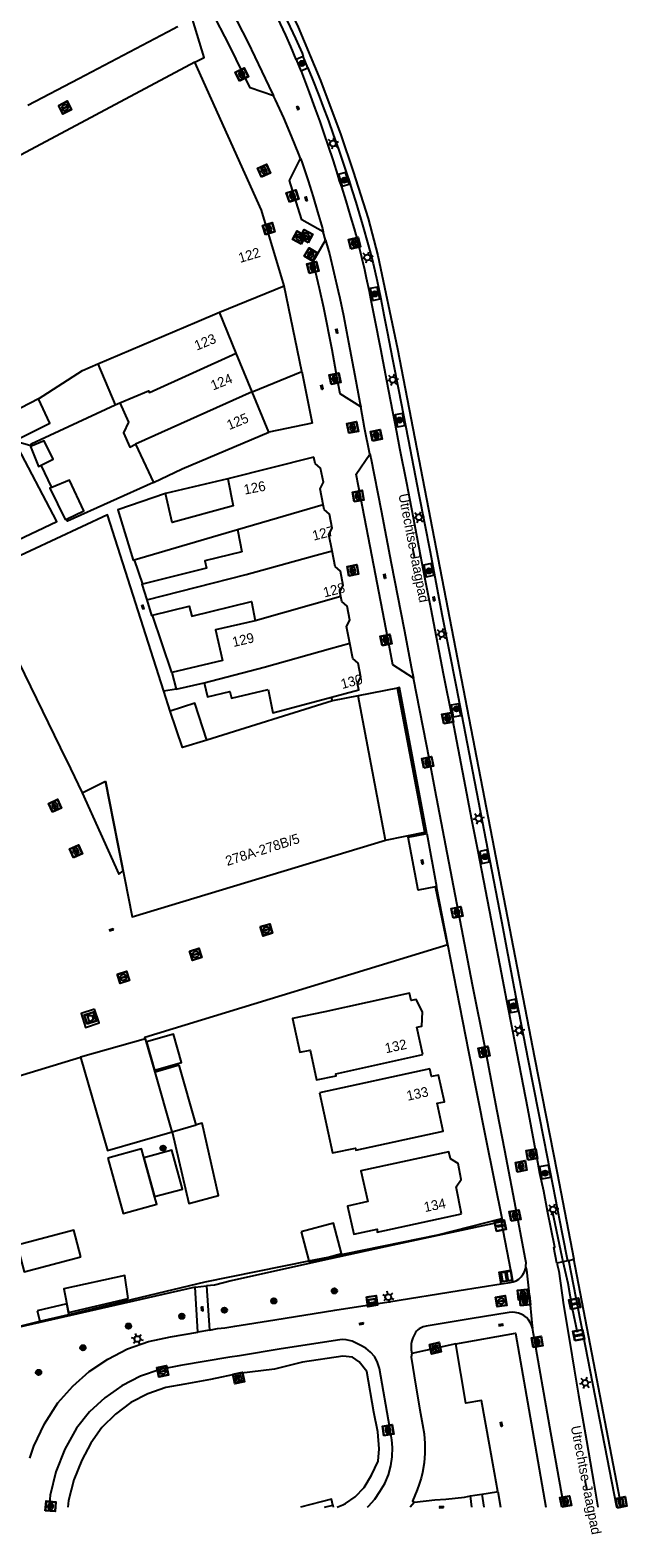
# Model space of a CAD drawing. Header units: metres. Extents: x 93870 to 95789, y 463036 to 464040.
# Tile 304 of 344: x 95728 to 95789, y 463036 to 463189. Entities that reach past the tile are written whole.
import ezdxf
from ezdxf.enums import TextEntityAlignment as Align

# ---------------------------------------------------------------- set-up
doc = ezdxf.new("R2010")
doc.units = ezdxf.units.M
doc.header["$LTSCALE"] = 25.4
for name, color, linetype in [('B_BEBOUWINGSGRENS_0', 1, 'Continuous'), ('B_LUIFEL_1', 200, 'Continuous'), ('B_TUSSENMUUR_0', 7, 'Continuous'), ('G_GRENS_ALGEMEEN_0', 7, 'Continuous'), ('Q_AFVAL_APART_PLAATS_0', 7, 'Continuous'), ('Q_BOOM_0', 3, 'Continuous'), ('Q_BRANDKRAAN_0', 5, 'Continuous'), ('Q_ELEKTRAKAST_0', 7, 'Continuous'), ('Q_GASPUT_0', 7, 'Continuous'), ('Q_INSPECTIE_OF_RIOOLPUT_0', 253, 'Continuous'), ('Q_KOLK_0', 254, 'Continuous'), ('Q_LICHTMAST_0', 2, 'Continuous'), ('Q_VERKEERSBORDPAAL_0', 40, 'Continuous'), ('Q_VERKLIKKER_TRANSPORTLEIDING_', 10, 'Continuous'), ('Q_WATERLEIDINGPUT_0', 5, 'Continuous'), ('Q_WEGWIJZER_0', 7, 'Continuous'), ('S_GBKN_SYMBOOL_GV_GROOT_0', 7, 'Continuous'), ('S_GBKN_SYMBOOL_OV_GROOT_0', 7, 'Continuous'), ('T_HEK_0', 57, 'Continuous'), ('T_HEK_LIJN_0', 6, 'Continuous'), ('V_WEGGRENS_0', 7, 'Continuous'), ('W_WALBESCHERMING_LIJN_0', 45, 'Continuous'), ('W_WATERGRENS_0', 5, 'Continuous'), ('Z_GBKN_HUISNUMMER_0', 252, 'Continuous'), ('Z_STRAATNAAM_0', 252, 'Continuous')]:
    doc.layers.add(name, color=color, linetype=linetype)

# ---------------------------------------------------------------- blocks, each defined once
blk = doc.blocks.new('Q_AFVAL_APART_PLAATS')
for points in [[(-0.5, 0.5), (0.5, 0.5), (0.5, -0.5), (-0.5, -0.5)], [(-0.34, 0.2), (0.33, 0.2), (0.19, -0.25), (-0.2, -0.25)]]:
    blk.add_lwpolyline(points, close=True)
blk.add_lwpolyline([(-0.44, 0.46), (0.44, 0.46, -0.414214), (0.46, 0.44), (0.46, -0.44, -0.414214), (0.44, -0.46), (-0.44, -0.46, -0.414214), (-0.46, -0.44), (-0.46, 0.44, -0.414214), (-0.44, 0.46)], format="xyb")
blk = doc.blocks.new('Q_WEGWIJZER')
for points in [[(-0.5, 0.5), (0.5, 0.5), (0.5, -0.5), (-0.5, -0.5)], [(-0.37, 0.22), (0.36, 0.22), (0.36, -0.21), (-0.37, -0.21)]]:
    blk.add_lwpolyline(points, close=True)
for points in [[(-0.44, 0.46), (0.44, 0.46, -0.414214), (0.46, 0.44), (0.46, -0.44, -0.414214), (0.44, -0.46), (-0.44, -0.46, -0.414214), (-0.46, -0.44), (-0.46, 0.44), (-0.46, 0.44), (-0.46, 0.45), (-0.46, 0.45), (-0.46, 0.45), (-0.46, 0.45), (-0.46, 0.45), (-0.46, 0.45), (-0.46, 0.46), (-0.46, 0.46), (-0.46, 0.46), (-0.45, 0.46), (-0.45, 0.46), (-0.45, 0.46), (-0.45, 0.46), (-0.45, 0.46), (-0.45, 0.46), (-0.44, 0.46), (-0.44, 0.46)], [(-0.29, 0.16), (0.28, 0.16, -0.414214), (0.3, 0.14), (0.3, -0.13, -0.414214), (0.28, -0.16), (-0.29, -0.16, -0.414214), (-0.31, -0.13), (-0.31, 0.14), (-0.31, 0.14), (-0.31, 0.14), (-0.31, 0.14), (-0.31, 0.15), (-0.31, 0.15), (-0.31, 0.15), (-0.3, 0.15), (-0.3, 0.15), (-0.3, 0.15), (-0.3, 0.16), (-0.3, 0.16), (-0.3, 0.16), (-0.3, 0.16), (-0.29, 0.16), (-0.29, 0.16), (-0.29, 0.16), (-0.29, 0.16), (-0.29, 0.16)]]:
    blk.add_lwpolyline(points, format="xyb")
blk = doc.blocks.new('Q_VERKLIKKER_TRANSPORTLEIDING')
for points in [[(-0.5, 0.5), (0.5, 0.5), (0.5, -0.5), (-0.5, -0.5)], [(-0.37, 0.22), (0.36, 0.22), (0.36, -0.21), (-0.37, -0.21)]]:
    blk.add_lwpolyline(points, close=True)
for points in [[(-0.44, 0.46), (0.44, 0.46, -0.414214), (0.46, 0.44), (0.46, -0.44, -0.414214), (0.44, -0.46), (-0.44, -0.46, -0.414214), (-0.46, -0.44), (-0.46, 0.44), (-0.46, 0.44), (-0.46, 0.45), (-0.46, 0.45), (-0.46, 0.45), (-0.46, 0.45), (-0.46, 0.45), (-0.46, 0.45), (-0.46, 0.46), (-0.46, 0.46), (-0.46, 0.46), (-0.45, 0.46), (-0.45, 0.46), (-0.45, 0.46), (-0.45, 0.46), (-0.45, 0.46), (-0.45, 0.46), (-0.44, 0.46), (-0.44, 0.46)], [(-0.29, 0.16), (0.28, 0.16, -0.414214), (0.3, 0.14), (0.3, -0.13, -0.414214), (0.28, -0.16), (-0.29, -0.16, -0.414214), (-0.31, -0.13), (-0.31, 0.14), (-0.31, 0.14), (-0.31, 0.14), (-0.31, 0.14), (-0.31, 0.15), (-0.31, 0.15), (-0.31, 0.15), (-0.3, 0.15), (-0.3, 0.15), (-0.3, 0.15), (-0.3, 0.16), (-0.3, 0.16), (-0.3, 0.16), (-0.3, 0.16), (-0.29, 0.16), (-0.29, 0.16), (-0.29, 0.16), (-0.29, 0.16), (-0.29, 0.16)]]:
    blk.add_lwpolyline(points, format="xyb")
blk = doc.blocks.new('Q_ELEKTRAKAST')
for points in [[(-0.5, 0.5), (0.5, 0.5), (0.5, -0.5), (-0.5, -0.5)], [(-0.26, 0.26), (0.25, 0.26), (0.25, 0.19), (-0.26, 0.19)], [(-0.26, 0.11), (0.25, 0.11), (0.25, -0.33), (-0.26, -0.33)]]:
    blk.add_lwpolyline(points, close=True)
blk.add_lwpolyline([(-0.44, 0.46), (0.44, 0.46, -0.414214), (0.46, 0.44), (0.46, -0.44, -0.414214), (0.44, -0.46), (-0.44, -0.46, -0.414214), (-0.46, -0.44), (-0.46, 0.44), (-0.46, 0.44), (-0.46, 0.45), (-0.46, 0.45), (-0.46, 0.45), (-0.46, 0.45), (-0.46, 0.45), (-0.46, 0.45), (-0.46, 0.46), (-0.46, 0.46), (-0.46, 0.46), (-0.45, 0.46), (-0.45, 0.46), (-0.45, 0.46), (-0.45, 0.46), (-0.45, 0.46), (-0.45, 0.46), (-0.44, 0.46), (-0.44, 0.46)], format="xyb")
blk.add_lwpolyline([(-0.18, 0, -1), (-0.18, -0.07, -1)], format="xyb", close=True)
blk.add_lwpolyline([(0.04, 0.09), (-0.06, -0.11), (0.04, -0.11), (-0.06, -0.31)])
blk = doc.blocks.new('Q_LICHTMAST')
for points in [[(-0.26, 0.15), (-0.52, 0.3)], [(0, 0.3), (0, 0.6)], [(0.26, 0.15), (0.52, 0.3)], [(-0.26, -0.15), (-0.52, -0.3)], [(0, -0.3), (0, -0.6)], [(0.26, -0.15), (0.52, -0.3)]]:
    blk.add_lwpolyline(points)
blk.add_circle((0, 0), 0.3)
blk = doc.blocks.new('Q_VERKEERSBORDPAAL')
for points in [[(-0.5, 0.5), (0.5, 0.5), (0.5, -0.5), (-0.5, -0.5)], [(-0.08, 0.33), (0.07, 0.33), (0.07, -0.33), (-0.08, -0.33)]]:
    blk.add_lwpolyline(points, close=True)
blk.add_lwpolyline([(-0.44, 0.46), (0.44, 0.46, -0.414214), (0.46, 0.44), (0.46, -0.44, -0.414214), (0.44, -0.46), (-0.44, -0.46, -0.414214), (-0.46, -0.44), (-0.46, 0.44), (-0.46, 0.44), (-0.46, 0.45), (-0.46, 0.45), (-0.46, 0.45), (-0.46, 0.45), (-0.46, 0.45), (-0.46, 0.45), (-0.46, 0.46), (-0.46, 0.46), (-0.46, 0.46), (-0.45, 0.46), (-0.45, 0.46), (-0.45, 0.46), (-0.45, 0.46), (-0.45, 0.46), (-0.45, 0.46), (-0.44, 0.46), (-0.44, 0.46)], format="xyb")
blk = doc.blocks.new('Q_GASPUT')
blk.add_lwpolyline([(-0.5, 0.5), (0.5, 0.5), (0.5, -0.5), (-0.5, -0.5)], close=True)
for points in [[(-0.44, 0.46), (0.44, 0.46, -0.414214), (0.46, 0.44), (0.46, -0.44, -0.414214), (0.44, -0.46), (-0.44, -0.46, -0.414214), (-0.46, -0.44), (-0.46, 0.44), (-0.46, 0.44), (-0.46, 0.45), (-0.46, 0.45), (-0.46, 0.45), (-0.46, 0.45), (-0.46, 0.45), (-0.46, 0.45), (-0.46, 0.46), (-0.46, 0.46), (-0.46, 0.46), (-0.45, 0.46), (-0.45, 0.46), (-0.45, 0.46), (-0.45, 0.46), (-0.45, 0.46), (-0.45, 0.46), (-0.44, 0.46), (-0.44, 0.46)], [(-0.34, 0.1, 0.380426), (-0.28, -0.18)], [(-0.01, 0.27, 0.240218), (-0.34, 0.1)], [(-0.19, 0.04, 0.853344), (-0.19, -0.03)], [(0.33, 0.11, 0.240191), (-0.01, 0.27)], [(0.18, -0.03, 0.849746), (0.18, 0.04)], [(0.27, -0.18, 0.380426), (0.33, 0.11)], [(-0.28, -0.18, 0.148452), (0.01, -0.26)], [(0.01, -0.26, 0.131742), (0.27, -0.18)]]:
    blk.add_lwpolyline(points, format="xyb")
for points in [[(-0.19, 0.04), (0.18, 0.04)], [(0.18, -0.03), (-0.19, -0.03)]]:
    blk.add_lwpolyline(points)
blk = doc.blocks.new('Q_INSPECTIE_OF_RIOOLPUT')
blk.add_lwpolyline([(-0.5, 0.5), (0.5, 0.5), (0.5, -0.5), (-0.5, -0.5)], close=True)
for points in [[(-0.44, 0.46), (0.44, 0.46, -0.414214), (0.46, 0.44), (0.46, -0.44, -0.414214), (0.44, -0.46), (-0.44, -0.46, -0.414214), (-0.46, -0.44), (-0.46, 0.44), (-0.46, 0.44), (-0.46, 0.45), (-0.46, 0.45), (-0.46, 0.45), (-0.46, 0.45), (-0.46, 0.45), (-0.46, 0.45), (-0.46, 0.46), (-0.46, 0.46), (-0.46, 0.46), (-0.45, 0.46), (-0.45, 0.46), (-0.45, 0.46), (-0.45, 0.46), (-0.45, 0.46), (-0.45, 0.46), (-0.44, 0.46), (-0.44, 0.46)], [(-0.34, 0.1, 0.380426), (-0.28, -0.18)], [(-0.01, 0.27, 0.240218), (-0.34, 0.1)], [(-0.19, 0.04, 0.853344), (-0.19, -0.03)], [(0.33, 0.11, 0.240191), (-0.01, 0.27)], [(0.18, -0.03, 0.849746), (0.18, 0.04)], [(0.27, -0.18, 0.380426), (0.33, 0.11)], [(-0.28, -0.18, 0.148452), (0.01, -0.26)], [(0.01, -0.26, 0.131742), (0.27, -0.18)]]:
    blk.add_lwpolyline(points, format="xyb")
for points in [[(-0.19, 0.04), (0.18, 0.04)], [(0.18, -0.03), (-0.19, -0.03)]]:
    blk.add_lwpolyline(points)
blk = doc.blocks.new('Q_WATERLEIDINGPUT')
blk.add_lwpolyline([(-0.5, 0.5), (0.5, 0.5), (0.5, -0.5), (-0.5, -0.5)], close=True)
for points in [[(-0.44, 0.46), (0.44, 0.46, -0.414214), (0.46, 0.44), (0.46, -0.44, -0.414214), (0.44, -0.46), (-0.44, -0.46, -0.414214), (-0.46, -0.44), (-0.46, 0.44), (-0.46, 0.44), (-0.46, 0.45), (-0.46, 0.45), (-0.46, 0.45), (-0.46, 0.45), (-0.46, 0.45), (-0.46, 0.45), (-0.46, 0.46), (-0.46, 0.46), (-0.46, 0.46), (-0.45, 0.46), (-0.45, 0.46), (-0.45, 0.46), (-0.45, 0.46), (-0.45, 0.46), (-0.45, 0.46), (-0.44, 0.46), (-0.44, 0.46)], [(-0.34, 0.1, 0.380426), (-0.28, -0.18)], [(-0.01, 0.27, 0.240218), (-0.34, 0.1)], [(-0.19, 0.04, 0.853344), (-0.19, -0.03)], [(0.33, 0.11, 0.240191), (-0.01, 0.27)], [(0.18, -0.03, 0.849746), (0.18, 0.04)], [(0.27, -0.18, 0.380426), (0.33, 0.11)], [(-0.28, -0.18, 0.148452), (0.01, -0.26)], [(0.01, -0.26, 0.131742), (0.27, -0.18)]]:
    blk.add_lwpolyline(points, format="xyb")
for points in [[(-0.19, 0.04), (0.18, 0.04)], [(0.18, -0.03), (-0.19, -0.03)]]:
    blk.add_lwpolyline(points)
blk = doc.blocks.new('Q_KOLK')
blk.add_lwpolyline([(-0.5, 0.5), (0.5, 0.5), (0.5, -0.5), (-0.5, -0.5)], close=True)
for points in [[(-0.44, 0.46), (0.44, 0.46, -0.414214), (0.46, 0.44), (0.46, -0.44, -0.414214), (0.44, -0.46), (-0.44, -0.46, -0.414214), (-0.46, -0.44), (-0.46, 0.44, -0.414214), (-0.44, 0.46)], [(-0.34, 0.1, 0.380426), (-0.28, -0.18)], [(-0.01, 0.27, 0.240218), (-0.34, 0.1)], [(-0.19, 0.04, 0.853344), (-0.19, -0.03)], [(0.33, 0.11, 0.240191), (-0.01, 0.27)], [(0.18, -0.03, 0.849746), (0.18, 0.04)], [(0.27, -0.18, 0.380426), (0.33, 0.11)], [(-0.28, -0.18, 0.148452), (0.01, -0.26)], [(0.01, -0.26, 0.131742), (0.27, -0.18)]]:
    blk.add_lwpolyline(points, format="xyb")
for points in [[(-0.19, 0.04), (0.18, 0.04)], [(0.18, -0.03), (-0.19, -0.03)]]:
    blk.add_lwpolyline(points)
blk = doc.blocks.new('Q_BRANDKRAAN')
blk.add_lwpolyline([(-0.5, 0.5), (0.5, 0.5), (0.5, -0.5), (-0.5, -0.5)], close=True)
for points in [[(-0.44, 0.46), (0.44, 0.46, -0.414214), (0.46, 0.44), (0.46, -0.44, -0.414214), (0.44, -0.46), (-0.44, -0.46, -0.414214), (-0.46, -0.44), (-0.46, 0.44), (-0.46, 0.44), (-0.46, 0.45), (-0.46, 0.45), (-0.46, 0.45), (-0.46, 0.45), (-0.46, 0.45), (-0.46, 0.45), (-0.46, 0.46), (-0.46, 0.46), (-0.46, 0.46), (-0.45, 0.46), (-0.45, 0.46), (-0.45, 0.46), (-0.45, 0.46), (-0.45, 0.46), (-0.45, 0.46), (-0.44, 0.46), (-0.44, 0.46)], [(-0.34, 0.1, 0.380426), (-0.28, -0.18)], [(-0.01, 0.27, 0.240218), (-0.34, 0.1)], [(-0.19, 0.04, 0.853344), (-0.19, -0.03)], [(0.33, 0.11, 0.240191), (-0.01, 0.27)], [(0.18, -0.03, 0.849746), (0.18, 0.04)], [(0.27, -0.18, 0.380426), (0.33, 0.11)], [(-0.28, -0.18, 0.148452), (0.01, -0.26)], [(0.01, -0.26, 0.131742), (0.27, -0.18)]]:
    blk.add_lwpolyline(points, format="xyb")
for points in [[(-0.19, 0.04), (0.18, 0.04)], [(0.18, -0.03), (-0.19, -0.03)]]:
    blk.add_lwpolyline(points)
blk = doc.blocks.new('Q_BOOM')
for radius in [0.27, 0.18, 0.09]:
    blk.add_circle((0, 0), radius)
blk = doc.blocks.new('S_GBKN_SYMBOOL_OV_GROOT')
for points in [[(-0.21875, 0.0625), (0.21875, 0.0625)], [(-0.21875, 0), (0.21875, 0)], [(-0.1875, 0.0625), (-0.1875, 0)], [(-0.125, 0.09375), (-0.125, 0.0625)], [(-0.125, 0), (-0.125, -0.0625)], [(-0.0625, 0.0625), (-0.0625, 0)], [(0, 0.09375), (0, 0.0625)], [(0, 0), (0, -0.0625)], [(0.0625, 0.0625), (0.0625, 0)], [(0.125, 0.09375), (0.125, 0.0625)], [(0.125, 0), (0.125, -0.0625)], [(0.1875, 0.0625), (0.1875, 0)], [(-0.21875, -0.0625), (0.21875, -0.0625)], [(-0.1875, -0.0625), (-0.1875, -0.09375)], [(-0.0625, -0.0625), (-0.0625, -0.09375)], [(0.0625, -0.0625), (0.0625, -0.09375)], [(0.1875, -0.0625), (0.1875, -0.09375)]]:
    blk.add_lwpolyline(points)
blk = doc.blocks.new('S_GBKN_SYMBOOL_GV_GROOT')
for points in [[(-0.1875, 0.03125), (-0.09375, 0.09375)], [(-0.1875, -0.0625), (0.0625, 0.09375)], [(-0.1875, 0.09375), (0.125, -0.09375)], [(-0.1875, 0), (-0.03125, -0.09375)], [(-0.125, -0.09375), (0.1875, 0.09375)], [(-0.0625, 0.09375), (0.1875, -0.0625)], [(0.03125, -0.09375), (0.1875, 0)], [(0.09375, 0.09375), (0.1875, 0.03125)]]:
    blk.add_lwpolyline(points)

msp = doc.modelspace()

# ---------------------------------------------------------------- linework, layer by layer
at = {"layer": 'B_BEBOUWINGSGRENS_0'}
for p, q in [((95744.99, 463186.17), (95712.56, 463168.9)), ((95747.5, 463160.78), (95754.06, 463163.45)), ((95749.19, 463156.65), (95747.5, 463160.78)), ((95750.81, 463152.71), (95749.19, 463156.65)), ((95735.16, 463155.56), (95736.91, 463151.39)), ((95736.91, 463151.39), (95737.39, 463151.6)), ((95752.49, 463148.6), (95750.81, 463152.71)), ((95738.98, 463147.39), (95740.79, 463143.52)), ((95757.09, 463146.09), (95748.34, 463143.88)), ((95738.83, 463135.65), (95749.33, 463138.73)), ((95759.82, 463131.93), (95759.72, 463132.42)), ((95742.65, 463124.23), (95743.11, 463122.53)), ((95742.48, 463120.32), (95741.84, 463122.34)), ((95743.11, 463122.53), (95745.95, 463123.19)), ((95758.96, 463121.35), (95746.2, 463117.35)), ((95761.59, 463121.85), (95758.96, 463121.35)), ((95764.35, 463107.22), (95761.59, 463121.85)), ((95733.56, 463112.01), (95735.92, 463113.21)), ((95739.98, 463087.07), (95733.39, 463085.21)), ((95740.95, 463083.67), (95739.98, 463087.07)), ((95768.13, 463085.45), (95767.53, 463088.23)), ((95743.4, 463084.37), (95740.95, 463083.67)), ((95745.13, 463078.32), (95743.4, 463084.37)), ((95768.84, 463084.02), (95757.65, 463081.58)), ((95739.83, 463074.97), (95740.77, 463071.56)), ((95772.08, 463069.3), (95771.52, 463072.05)), ((95740.77, 463071.56), (95740.91, 463071.04)), ((95740.91, 463071.04), (95740.91, 463071.04)), ((95755.78, 463067.48), (95756.56, 463064.51)), ((95756.56, 463064.51), (95756.59, 463064.4)), ((95756.59, 463064.4), (95758.53, 463064.91)), ((95732.16, 463059.27), (95738.24, 463060.7))]:
    msp.add_line(p, q, dxfattribs=at)
for points in [[(95728.04, 463181.79), (95733.23, 463184.51), (95742.87, 463189.58), (95743.17, 463189.74), (95743.27, 463189.77)], [(95754.06, 463163.45), (95751.75, 463171.16), (95744.99, 463186.17)], [(95729.12, 463151.99), (95733.58, 463154.89), (95735.16, 463155.56)], [(95726.7, 463147.74), (95730.26, 463149.54), (95729.12, 463151.99)], [(95737.39, 463151.6), (95738.27, 463149.64), (95737.75, 463148.56), (95738.39, 463147.09), (95738.98, 463147.39)], [(95740.79, 463143.52), (95743.71, 463144.88), (95752.49, 463148.6)], [(95722.37, 463135.5), (95730.99, 463139.56), (95726.7, 463147.74)], [(95728.48, 463147.24), (95728.31, 463147.16), (95729.11, 463145.14), (95729.4, 463145.28)], [(95729.4, 463145.28), (95730.6, 463145.88), (95729.71, 463147.75), (95728.48, 463147.24)], [(95758.01, 463141.28), (95757.7, 463142.88), (95758.04, 463143.53), (95757.76, 463144.97), (95757.21, 463145.45), (95757.09, 463146.09)], [(95731.95, 463139.8), (95733.73, 463140.64), (95732.28, 463143.74), (95730.46, 463143)], [(95748.34, 463143.88), (95748.87, 463141.14), (95742.7, 463139.46), (95742.02, 463142.38)], [(95730.46, 463143), (95730.27, 463142.93), (95731.83, 463139.74), (95731.95, 463139.8)], [(95742.02, 463142.38), (95737.18, 463140.72), (95738.72, 463135.62), (95738.83, 463135.65)], [(95758.92, 463136.57), (95758.6, 463138.22), (95758.94, 463138.87), (95758.66, 463140.29), (95758.11, 463140.77), (95758.01, 463141.28)], [(95741.84, 463122.34), (95736.14, 463140.23), (95723.05, 463134.15), (95722.37, 463135.5)], [(95749.33, 463138.73), (95749.36, 463138.57), (95749.76, 463136.49)], [(95749.76, 463136.49), (95746, 463135.55), (95746.18, 463134.82), (95739.69, 463133.2)], [(95759.72, 463132.42), (95760.05, 463133.07), (95759.78, 463134.5), (95759.23, 463134.98), (95758.92, 463136.57)], [(95739.69, 463133.2), (95739.61, 463133.18), (95740.11, 463131.6)], [(95740.11, 463131.6), (95740.6, 463130.01), (95740.69, 463130.03)], [(95740.69, 463130.03), (95744.42, 463130.96), (95744.68, 463129.93), (95750.73, 463131.45), (95751.11, 463129.48)], [(95760.73, 463127.2), (95760.4, 463128.89), (95760.73, 463129.54), (95760.46, 463130.96), (95759.91, 463131.44), (95759.82, 463131.93)], [(95719.67, 463126.33), (95725.31, 463129.01), (95731.32, 463116.63), (95732.37, 463114.47), (95733.56, 463112.01)], [(95751.11, 463129.48), (95747.09, 463128.55), (95747.81, 463125.43), (95742.65, 463124.23)], [(95761.52, 463123.1), (95761.85, 463123.74), (95761.58, 463125.17), (95761.03, 463125.65), (95760.73, 463127.2)], [(95745.95, 463123.19), (95746.28, 463121.77), (95748.54, 463122.29), (95748.7, 463121.64), (95752.45, 463122.52)], [(95752.45, 463122.52), (95752.91, 463120.14), (95758.86, 463121.72)], [(95758.86, 463121.72), (95761.65, 463122.46), (95761.52, 463123.1)], [(95746.2, 463117.35), (95745, 463121.12), (95742.48, 463120.32)], [(95735.92, 463113.21), (95738.63, 463099.44), (95764.35, 463107.22)], [(95767.53, 463088.23), (95768.04, 463088.34), (95768.11, 463089.81), (95767.45, 463091.06), (95766.94, 463090.95), (95766.79, 463091.69), (95758.19, 463089.81), (95754.92, 463089.11), (95755.66, 463085.7), (95756.7, 463085.92), (95757.35, 463082.88), (95759.35, 463083.31), (95759.3, 463083.5), (95768.13, 463085.45)], [(95733.39, 463085.21), (95736.12, 463075.73), (95742.68, 463077.62)], [(95757.65, 463081.58), (95758.98, 463075.47), (95761.29, 463075.97), (95761.34, 463075.75), (95770.22, 463077.67), (95769.6, 463080.51), (95770.33, 463080.67), (95769.74, 463083.38), (95769.02, 463083.23), (95768.84, 463084.02)], [(95742.68, 463077.62), (95744.38, 463070.36), (95747.38, 463071.14), (95745.74, 463078.48), (95745.13, 463078.32)], [(95740.91, 463071.04), (95743.75, 463071.81), (95742.67, 463075.74), (95739.83, 463074.97)], [(95771.52, 463072.05), (95772.04, 463072.78), (95771.71, 463074.39), (95770.94, 463074.86), (95770.79, 463075.59), (95761.86, 463073.65), (95762.54, 463070.54), (95760.49, 463070.09), (95761.12, 463067.22), (95763.49, 463067.74), (95763.49, 463067.43), (95772.08, 463069.3)], [(95758.53, 463064.91), (95759.87, 463065.26), (95759.06, 463068.34), (95755.78, 463067.48)], [(95738.24, 463060.7), (95737.89, 463063.04), (95731.68, 463061.7), (95732.16, 463059.27)]]:
    msp.add_lwpolyline(points, dxfattribs=at)
at = {"layer": 'B_LUIFEL_1'}
for p, q in [((95765.57, 463122.65), (95761.59, 463121.85)), ((95740.91, 463071.04), (95740.77, 463071.56)), ((95729, 463059.45), (95729.26, 463058.39)), ((95732.21, 463059.09), (95732.16, 463059.27))]:
    msp.add_line(p, q, dxfattribs=at)
for points in [[(95764.35, 463107.22), (95768.33, 463108.02), (95765.57, 463122.65)], [(95733.56, 463112.01), (95737.27, 463103.78), (95737.72, 463104.09), (95735.92, 463113.21)], [(95740.07, 463086.74), (95740.9, 463083.86), (95743.65, 463084.65), (95742.83, 463087.53), (95740.07, 463086.74)], [(95740.77, 463071.56), (95739.58, 463075.89), (95736.16, 463074.95)], [(95736.16, 463074.95), (95737.7, 463069.33), (95741.12, 463070.27), (95740.91, 463071.04)], [(95733.43, 463064.92), (95732.71, 463067.65), (95726.94, 463066.13), (95727.65, 463063.4), (95733.43, 463064.92)], [(95732.16, 463059.27), (95731.98, 463060.16), (95729, 463059.45)], [(95729.26, 463058.39), (95729.26, 463058.39), (95732.21, 463059.09)]]:
    msp.add_lwpolyline(points, dxfattribs=at)
at = {"layer": 'B_TUSSENMUUR_0'}
for p, q in [((95729.12, 463151.99), (95725.53, 463150.14)), ((95750.81, 463152.71), (95738.98, 463147.39)), ((95749.33, 463138.73), (95758.01, 463141.28)), ((95759.82, 463131.93), (95751.11, 463129.48)), ((95742.68, 463077.62), (95740.95, 463083.67)), ((95742.68, 463077.62), (95745.13, 463078.32))]:
    msp.add_line(p, q, dxfattribs=at)
for points in [[(95735.16, 463155.56), (95745.21, 463159.81), (95747.5, 463160.78)], [(95737.39, 463151.6), (95740.3, 463152.82), (95740.38, 463152.63), (95749.19, 463156.65)], [(95740.11, 463131.6), (95750.21, 463134.18), (95756.95, 463136.03), (95758.92, 463136.57)], [(95745.95, 463123.19), (95752.02, 463124.77), (95758.76, 463126.65), (95760.73, 463127.2)], [(95746.2, 463117.35), (95743.75, 463116.63), (95742.48, 463120.32)]]:
    msp.add_lwpolyline(points, dxfattribs=at)
at = {"layer": 'G_GRENS_ALGEMEEN_0'}
for p, q in [((95756.45, 463185.6), (95755.98, 463186.73)), ((95782.96, 463064.56), (95782.81, 463064.54)), ((95782.96, 463064.56), (95783.46, 463064.69)), ((95787.85, 463039.53), (95782.96, 463064.56))]:
    msp.add_line(p, q, dxfattribs=at)
for points in [[(95739.98, 463087.07), (95739.93, 463087.22), (95770.68, 463096.63)], [(95734.82, 463090.08), (95733.44, 463089.62), (95733.9, 463088.22), (95735.28, 463088.68), (95734.82, 463090.08)], [(95718.82, 463080.67), (95718.79, 463080.76), (95733.39, 463085.21)], [(95776.14, 463068.47), (95771.08, 463067.41), (95765.1, 463066.11), (95757.64, 463064.49), (95748.69, 463062.51), (95747, 463062.07), (95746.18, 463061.98)], [(95745.03, 463061.87), (95736.23, 463059.86), (95724.62, 463057.23), (95724.87, 463056.33), (95716.44, 463053.92)], [(95758.99, 463039.74), (95758.86, 463040.35), (95755.72, 463039.53)]]:
    msp.add_lwpolyline(points, dxfattribs=at)
at = {"layer": 'T_HEK_0'}
for p, q in [((95750.81, 463152.71), (95755.84, 463154.79)), ((95755.84, 463154.79), (95756.92, 463149.54)), ((95756.92, 463149.54), (95752.49, 463148.6)), ((95730.46, 463143), (95729.4, 463145.28)), ((95742.65, 463124.23), (95740.69, 463130.03)), ((95743.11, 463122.53), (95741.84, 463122.34)), ((95758.96, 463121.35), (95758.86, 463121.72))]:
    msp.add_line(p, q, dxfattribs=at)
for points in [[(95728.48, 463147.24), (95728.39, 463147.44), (95736.91, 463151.39)], [(95740.79, 463143.52), (95732.05, 463139.58), (95731.95, 463139.8)], [(95769.44, 463102.49), (95767.67, 463102.15), (95766.64, 463107.52), (95768.41, 463107.85)]]:
    msp.add_lwpolyline(points, dxfattribs=at)
at = {"layer": 'T_HEK_LIJN_0'}
for p, q in [((95770.64, 463096.62), (95769.44, 463102.49)), ((95756.56, 463064.51), (95758.53, 463064.91)), ((95725.14, 463057.4), (95729.26, 463058.39)), ((95729.26, 463058.39), (95732.21, 463059.09))]:
    msp.add_line(p, q, dxfattribs=at)
for points in [[(95768.41, 463107.85), (95768.3, 463108.44), (95765.57, 463122.65)], [(95758.53, 463064.91), (95769.65, 463067.16), (95776.15, 463068.81)], [(95782.38, 463064.44), (95782.28, 463064.89), (95781.3, 463069.55)], [(95732.21, 463059.09), (95746.03, 463062.38), (95756.56, 463064.51)], [(95783.85, 463057.26), (95783.32, 463059.64), (95782.89, 463062.21), (95782.38, 463064.44)]]:
    msp.add_lwpolyline(points, dxfattribs=at)
at = {"layer": 'V_WEGGRENS_0'}
for p, q in [((95755.98, 463186.73), (95755.27, 463186.45)), ((95755.27, 463186.45), (95755.75, 463185.29)), ((95755.75, 463185.29), (95756.45, 463185.6)), ((95758.27, 463168.09), (95758.02, 463168.95)), ((95755.84, 463154.79), (95754.06, 463163.45)), ((95726.7, 463147.74), (95728.48, 463147.24)), ((95748.34, 463143.88), (95742.02, 463142.38)), ((95738.83, 463135.65), (95739.69, 463133.2)), ((95768.41, 463107.85), (95768.53, 463107.88)), ((95768.53, 463107.88), (95769.54, 463102.51)), ((95769.54, 463102.51), (95769.44, 463102.49)), ((95770.68, 463096.63), (95769.54, 463102.51)), ((95782.38, 463064.44), (95781.76, 463064.3)), ((95782.81, 463064.54), (95782.38, 463064.44)), ((95745.03, 463061.87), (95746.18, 463061.98)), ((95745.31, 463057.3), (95745.03, 463061.87)), ((95746.18, 463061.98), (95746.49, 463057.48)), ((95746.49, 463057.48), (95745.31, 463057.3)), ((95771.49, 463056.11), (95767.03, 463055.11)), ((95758.16, 463039.53), (95758.99, 463039.74)), ((95758.99, 463039.74), (95759.05, 463039.53)), ((95767.29, 463040.05), (95766.87, 463039.53)), ((95773.13, 463039.53), (95772.98, 463040.67)), ((95774.13, 463040.84), (95774.33, 463039.53)), ((95775.76, 463041.12), (95776.03, 463039.53))]:
    msp.add_line(p, q, dxfattribs=at)
for points in [[(95752.97, 463182.76), (95750.62, 463183.57), (95748.49, 463187.91), (95746.68, 463191.38), (95746.4, 463192.08), (95744.82, 463194.83), (95743.17, 463197.53), (95743.36, 463198.26), (95743.56, 463199), (95743.75, 463199.82)], [(95743.75, 463199.82), (95744.55, 463198.52), (95746.65, 463195.09), (95749.29, 463190.28), (95750.38, 463188.18), (95752.52, 463183.73), (95752.97, 463182.76)], [(95753.46, 463192.49), (95753.39, 463192.45), (95753.49, 463192.23), (95754.11, 463190.93), (95755.22, 463188.58), (95755.88, 463187.06), (95755.98, 463186.73)], [(95744.99, 463186.17), (95745.93, 463186.64), (95744.74, 463190.52)], [(95755.27, 463186.45), (95754.74, 463187.76), (95754.23, 463188.91), (95753.43, 463190.64)], [(95781.76, 463064.3), (95781.43, 463065.89), (95781.53, 463065.92), (95780.81, 463069.58), (95780.41, 463071.59), (95780.02, 463073.38), (95779.83, 463074.55), (95778.79, 463079.99), (95777.26, 463087.83), (95776.67, 463090.9), (95775.27, 463098.18), (95773.75, 463106.05), (95773.11, 463109.29), (95772.32, 463113.38), (95771.14, 463119.55), (95770.25, 463124.1), (95769.54, 463127.8), (95768.99, 463130.66), (95768.42, 463133.54), (95768.19, 463134.59), (95767.77, 463136.87), (95767.2, 463139.92), (95766.51, 463143.45), (95765.82, 463146.95), (95765.49, 463148.6), (95765.28, 463149.65), (95765.1, 463150.68), (95764.5, 463153.84), (95763.87, 463157.03), (95763.26, 463160.13), (95762.86, 463162.14), (95762.71, 463162.88), (95762.43, 463164.26), (95762.24, 463165.1), (95761.94, 463166.34), (95761.7, 463167.33), (95761.36, 463168.65), (95761.2, 463169.26), (95760.83, 463170.48), (95760.35, 463172.09), (95759.91, 463173.51), (95759.69, 463174.13), (95759.51, 463174.74), (95759.06, 463176.15), (95758.52, 463177.74), (95758.13, 463178.93), (95757.71, 463180.13), (95757.21, 463181.51), (95756.63, 463183.09), (95755.81, 463185.24), (95755.75, 463185.29)], [(95756.45, 463185.6), (95756.51, 463185.48), (95756.92, 463184.5), (95757.61, 463182.72), (95757.99, 463181.69), (95758.55, 463180.21), (95759.03, 463178.83), (95759.57, 463177.32), (95759.99, 463176.13), (95760.47, 463174.68), (95760.61, 463174.21), (95760.96, 463173.09), (95761.33, 463171.94), (95761.68, 463170.81), (95762.03, 463169.65), (95762.59, 463167.63), (95762.87, 463166.64), (95763.1, 463165.74), (95763.51, 463163.94), (95763.84, 463162.31), (95764.23, 463160.35), (95764.52, 463158.84), (95765.06, 463156.03), (95765.67, 463152.94), (95766.65, 463147.9), (95767.74, 463142.3), (95768.87, 463136.47), (95770.08, 463130.14), (95771.52, 463122.8), (95773.02, 463115.09), (95774.55, 463107.21), (95776.14, 463098.99), (95777.42, 463092.16), (95778.81, 463085.04), (95780.44, 463076.8), (95781.33, 463072.13), (95782.28, 463067.25), (95782.81, 463064.54)], [(95755.71, 463176.39), (95755.56, 463176.82), (95754.8, 463178.67), (95754.02, 463180.51), (95753.18, 463182.35), (95752.97, 463182.76)], [(95758.02, 463168.95), (95755.85, 463170.15), (95755.09, 463172.64), (95754.59, 463174.17), (95755.71, 463176.39)], [(95755.71, 463176.39), (95755.84, 463176.06), (95756.5, 463174.11), (95757.02, 463172.51), (95757.45, 463170.99), (95757.94, 463169.3), (95758.02, 463168.95)], [(95760.66, 463173.8), (95760.3, 463174.97), (95759.58, 463174.75), (95759.94, 463173.57), (95760.66, 463173.8)], [(95761.83, 463151.2), (95759.76, 463152.51), (95759.45, 463154.09), (95758.92, 463156.98), (95758.08, 463161.23), (95757.66, 463163.19), (95757.01, 463165.94), (95758.27, 463168.09)], [(95758.27, 463168.09), (95758.32, 463167.88), (95758.65, 463166.72), (95759.54, 463162.94), (95759.7, 463162.21), (95760.07, 463160.44), (95760.58, 463157.75), (95761.22, 463154.38), (95761.75, 463151.64), (95761.83, 463151.2)], [(95763.05, 463161.98), (95763.78, 463162.14), (95763.51, 463163.33), (95762.79, 463163.18), (95763.05, 463161.98)], [(95762.75, 463146.4), (95762.23, 463149.05), (95761.83, 463151.2)], [(95766.31, 463149.3), (95766.06, 463150.5), (95765.32, 463150.36), (95765.56, 463149.15), (95766.31, 463149.3)], [(95767.18, 463123.64), (95765.11, 463125), (95764.59, 463127.72), (95763.15, 463135.07), (95761.84, 463141.93), (95761.38, 463144.37), (95762.75, 463146.4)], [(95762.75, 463146.4), (95762.86, 463146), (95763.9, 463140.66), (95764.93, 463135.33), (95766.24, 463128.58), (95767, 463124.64), (95767.18, 463123.64)], [(95769.24, 463134.09), (95769, 463135.29), (95768.25, 463135.13), (95768.49, 463133.94), (95769.24, 463134.09)], [(95768.53, 463107.88), (95765.76, 463122.69), (95765.57, 463122.65)], [(95778.58, 463063.89), (95778.61, 463064.02), (95778.62, 463064.34), (95778.57, 463064.65), (95777.72, 463069.17), (95776.45, 463075.71), (95775.69, 463079.71), (95774.49, 463085.97), (95773.19, 463092.55), (95771.76, 463099.95), (95770.46, 463106.63), (95769.39, 463112.3), (95768.8, 463115.36), (95767.18, 463123.64)], [(95772, 463119.87), (95771.77, 463121.06), (95771, 463120.93), (95771.23, 463119.74), (95772, 463119.87)], [(95773.91, 463106.08), (95774.14, 463104.86), (95774.89, 463105.01), (95774.66, 463106.22), (95773.91, 463106.08)], [(95776.14, 463068.47), (95776.26, 463068.49), (95774.52, 463077.05), (95772.8, 463085.73), (95770.68, 463096.63)], [(95777.81, 463089.87), (95777.55, 463091.07), (95776.82, 463090.92), (95777.06, 463089.72), (95777.81, 463089.87)], [(95781.15, 463073.02), (95780.91, 463074.22), (95779.98, 463074.07), (95780.21, 463072.86), (95781.15, 463073.02)], [(95776.1, 463062.2), (95775.89, 463063.39), (95777.09, 463063.57), (95776.14, 463068.47)], [(95781.76, 463064.3), (95781.94, 463063.47), (95782.42, 463060.06), (95783.05, 463056.24), (95783.5, 463053.52), (95783.93, 463050.89), (95784.76, 463046.29), (95785.5, 463041.98), (95785.9, 463039.53)], [(95776.1, 463062.2), (95777.01, 463062.33), (95777.32, 463062.39), (95777.62, 463062.5), (95777.89, 463062.67), (95778.12, 463062.89), (95778.3, 463063.15), (95778.45, 463063.42), (95778.55, 463063.72), (95778.58, 463063.89)], [(95778.58, 463063.89), (95778.66, 463063.62), (95778.96, 463060.8), (95779.2, 463058.22), (95779.28, 463057.69)], [(95746.49, 463057.48), (95747.3, 463057.65), (95748.05, 463057.73), (95749.04, 463057.91), (95753.11, 463058.55), (95759.2, 463059.53), (95764.69, 463060.36), (95771.83, 463061.52), (95776.1, 463062.2)], [(95779.28, 463057.69), (95779.18, 463058), (95779.05, 463058.28), (95778.87, 463058.54), (95778.65, 463058.77), (95778.4, 463058.97), (95778.13, 463059.12), (95777.84, 463059.23), (95777.53, 463059.29), (95777.22, 463059.31), (95776.91, 463059.28), (95772.95, 463058.64), (95768.49, 463057.88), (95768.33, 463057.86), (95768.18, 463057.82), (95768.03, 463057.77), (95767.89, 463057.7), (95767.76, 463057.61)], [(95728.23, 463044.49), (95728.65, 463045.72), (95729.74, 463047.98), (95731.09, 463050.1), (95732.59, 463051.8), (95734.28, 463053.29), (95736.16, 463054.56), (95738.17, 463055.58), (95740.3, 463056.34), (95742.51, 463056.83), (95745.31, 463057.3)], [(95761.25, 463056.25), (95760.96, 463056.36), (95760.65, 463056.45), (95760.34, 463056.51), (95760.03, 463056.53), (95759.71, 463056.52), (95753.76, 463055.58), (95749.53, 463054.9), (95748.55, 463054.75), (95743.53, 463053.89), (95741.46, 463053.49), (95739.46, 463052.81), (95737.58, 463051.85), (95735.85, 463050.64), (95734.31, 463049.19), (95732.99, 463047.55), (95731.79, 463045.41), (95730.89, 463043.13), (95730.31, 463040.75), (95730.19, 463039.53)], [(95767.76, 463057.61), (95767.63, 463057.51), (95767.51, 463057.4), (95767.41, 463057.27), (95767.32, 463057.13), (95767.25, 463056.99), (95767.12, 463056.7), (95767.03, 463056.41), (95766.97, 463056.11), (95766.95, 463055.8), (95766.96, 463055.5), (95767.03, 463055.11)], [(95771.49, 463056.11), (95777.54, 463057.18), (95779.26, 463047.31), (95780.63, 463039.53)], [(95782.48, 463039.53), (95781.12, 463047.07), (95779.28, 463057.69)], [(95762.53, 463039.53), (95762.63, 463039.62), (95763.26, 463040.33), (95763.79, 463041.11), (95764.27, 463041.93), (95764.64, 463042.8), (95764.9, 463043.71), (95765.04, 463044.64), (95765.06, 463045.59), (95765, 463046.37), (95764.8, 463047.59), (95763.73, 463053.59), (95763.54, 463054.21), (95763.25, 463054.78), (95762.84, 463055.27), (95762.34, 463055.68), (95761.77, 463055.97), (95761.25, 463056.25)], [(95767.03, 463055.11), (95766.94, 463054.75), (95767.44, 463051.8), (95767.84, 463049.41), (95768.1, 463047.93), (95768.26, 463046.96), (95768.35, 463045.99), (95768.35, 463045.01), (95768.27, 463044.03), (95768.12, 463043.06), (95767.96, 463042.46), (95767.78, 463041.87), (95767.57, 463041.29), (95767.34, 463040.72), (95767.09, 463040.15), (95767.29, 463040.05)], [(95775.76, 463041.12), (95774.92, 463045.84), (95774.1, 463050.34), (95772.49, 463050.07), (95771.49, 463056.11)], [(95759.43, 463039.53), (95759.5, 463039.56), (95760.03, 463039.78), (95760.3, 463039.89), (95761.28, 463040.57), (95762.18, 463041.54), (95762.94, 463042.76), (95763.61, 463044.19), (95763.69, 463045.45), (95763.56, 463047.18), (95763.18, 463049.18), (95762.44, 463053.29), (95761.68, 463054.29), (95761, 463054.76), (95760.02, 463054.86), (95755.92, 463054.25), (95753.07, 463053.54), (95749.45, 463053.09), (95746.58, 463052.48), (95743.97, 463052.01), (95742.06, 463051.67), (95740.21, 463051.04), (95738.49, 463050.14), (95736.93, 463048.98), (95735.56, 463047.6), (95734.42, 463046.02), (95733.53, 463044.29), (95732.7, 463042.29), (95732.16, 463040.19), (95732.09, 463039.53)], [(95767.29, 463040.05), (95769.36, 463040.27), (95770.49, 463040.33), (95772.37, 463040.55), (95772.98, 463040.67)], [(95772.98, 463040.67), (95773.42, 463040.73), (95774.13, 463040.84)], [(95774.13, 463040.84), (95775.62, 463041.09), (95775.76, 463041.12)]]:
    msp.add_lwpolyline(points, dxfattribs=at)
at = {"layer": 'W_WALBESCHERMING_LIJN_0'}
for p, q in [((95779.48, 463085.16), (95781.77, 463073.45)), ((95781.77, 463073.45), (95783.46, 463064.69)), ((95788.32, 463039.53), (95783.46, 463064.69))]:
    msp.add_line(p, q, dxfattribs=at)
at = {"layer": 'W_WATERGRENS_0'}
msp.add_lwpolyline([(95754, 463192.77), (95755.47, 463189.73), (95757.75, 463184.31), (95759.8, 463178.78), (95761.08, 463175.06), (95762.59, 463170.3), (95763.57, 463166.56), (95765.57, 463157.08), (95779.48, 463085.16)], dxfattribs=at)
at = {"layer": 'Z_STRAATNAAM_0'}
for p, q in [((95767.1, 463136.84), (95767.29, 463135.85)), ((95784.59, 463042.26), (95784.78, 463041.28))]:
    msp.add_line(p, q, dxfattribs=at)

# ---------------------------------------------------------------- block references
at = {"layer": 'Q_AFVAL_APART_PLAATS_0', "rotation": 108.250322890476}
msp.add_blockref('Q_AFVAL_APART_PLAATS', (95734.38, 463089.17), dxfattribs=at)
at = {"layer": 'Q_BOOM_0'}
for p, rotation in [((95755.86, 463186.04), 112.6812055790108), ((95760.16, 463174.19), 107.065061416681), ((95763.27, 463162.64), 102.1274694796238), ((95765.79, 463149.85), 101.2733217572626), ((95768.76, 463134.54), 101.2546454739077), ((95771.57, 463120.54), 100.7931031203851), ((95774.44, 463105.54), 101.1546597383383), ((95777.34, 463090.39), 102.3121419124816), ((95741.77, 463075.96), 15.07572293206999), ((95780.56, 463073.42), 100.7908146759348), ((95759.16, 463061.47), 8.56034130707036), ((95747.99, 463059.52), 93.92640445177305), ((95753.01, 463060.46), 9.168860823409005), ((95738.26, 463057.91), 19.6367818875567), ((95743.67, 463058.9), 93.52549657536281), ((95733.63, 463055.71), 34.0907799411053), ((95729.13, 463053.21), 48.5495136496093)]:
    msp.add_blockref('Q_BOOM', p, dxfattribs=dict(at, rotation=rotation))
at = {"layer": 'Q_BRANDKRAAN_0'}
for p, rotation in [((95763.42, 463148.3), 101.2143772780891), ((95778.12, 463074.11), 101.0331108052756)]:
    msp.add_blockref('Q_BRANDKRAAN', p, dxfattribs=dict(at, rotation=rotation))
at = {"layer": 'Q_ELEKTRAKAST_0'}
for p, rotation in [((95769.41, 463055.66), 12.74485309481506), ((95749.43, 463052.64), 11.95703365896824)]:
    msp.add_blockref('Q_ELEKTRAKAST', p, dxfattribs=dict(at, rotation=rotation))
at = {"layer": 'Q_GASPUT_0'}
for p, rotation in [((95755.58, 463168.36), 151.0687861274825), ((95756.29, 463168.52), 151.0687861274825), ((95756.76, 463166.65), 59.4936536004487), ((95761.01, 463149.1), 100.5631983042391), ((95761.03, 463134.59), 100.6922121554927)]:
    msp.add_blockref('Q_GASPUT', p, dxfattribs=dict(at, rotation=rotation))
at = {"layer": 'Q_INSPECTIE_OF_RIOOLPUT_0'}
for p, rotation in [((95761.2, 463167.8), 104.3635859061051), ((95770.66, 463119.59), 101.0285022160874), ((95779.21, 463075.32), 100.8351164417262)]:
    msp.add_blockref('Q_INSPECTIE_OF_RIOOLPUT', p, dxfattribs=dict(at, rotation=rotation))
at = {"layer": 'Q_KOLK_0'}
for p, rotation in [((95749.76, 463184.92), 116.1781740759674), ((95731.81, 463181.55), 27.68518031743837), ((95754.91, 463172.59), 108.1206334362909), ((95756.98, 463165.32), 103.3203899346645), ((95759.22, 463154.04), 101.2330066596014), ((95761.57, 463142.13), 100.8080250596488), ((95764.4, 463127.53), 100.952751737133), ((95768.64, 463115.11), 100.9739012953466), ((95730.8, 463110.7), 114.234400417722), ((95732.92, 463106.09), 114.234400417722), ((95771.6, 463099.9), 100.9300024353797), ((95752.26, 463098.11), 16.83218320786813), ((95745.08, 463095.63), 16.83218320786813), ((95737.74, 463093.29), 18.26064668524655), ((95774.35, 463085.72), 100.8397425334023), ((95777.5, 463069.13), 101.0331108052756), ((95779.75, 463056.3), 99.83167997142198), ((95741.73, 463053.31), 10.89475293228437), ((95764.61, 463047.34), 99.00627628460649), ((95730.35, 463039.62), 84.37784057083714), ((95782.64, 463040.11), 100.2547935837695)]:
    msp.add_blockref('Q_KOLK', p, dxfattribs=dict(at, rotation=rotation))
at = {"layer": 'Q_LICHTMAST_0'}
for p, rotation in [((95759.01, 463177.91), 109.5888546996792), ((95762.5, 463166.35), 104.4259027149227), ((95765.08, 463153.93), 101.078342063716), ((95767.73, 463139.98), 100.9026727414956), ((95770.03, 463128.12), 101.087682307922), ((95773.8, 463109.42), 100.9448001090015), ((95777.89, 463087.9), 101.0572156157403), ((95781.36, 463069.73), 100.9840317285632), ((95764.63, 463060.85), 9.193898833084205), ((95739.16, 463056.59), 19.6367818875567), ((95784.62, 463052.14), 101.0509084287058)]:
    msp.add_blockref('Q_LICHTMAST', p, dxfattribs=dict(at, rotation=rotation))
at = {"layer": 'Q_VERKEERSBORDPAAL_0'}
for p, rotation in [((95776, 463068.09), 100.9653376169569), ((95776.66, 463062.96), 8.703174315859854), ((95783.55, 463060.17), 101.0509084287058), ((95783.96, 463056.98), 101.0509084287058)]:
    msp.add_blockref('Q_VERKEERSBORDPAAL', p, dxfattribs=dict(at, rotation=rotation))
at = {"layer": 'Q_VERKLIKKER_TRANSPORTLEIDING_', "rotation": 100.9251271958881}
msp.add_blockref('Q_VERKLIKKER_TRANSPORTLEIDING', (95788.27, 463040.02), dxfattribs=at)
at = {"layer": 'Q_WATERLEIDINGPUT_0'}
for p, rotation in [((95752.01, 463175.16), 114.2380577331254), ((95752.5, 463169.27), 106.6787887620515), ((95778.3, 463061.1), 96.04717274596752), ((95778.51, 463060.5), 95.39636385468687), ((95776.09, 463060.42), 9.17143555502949)]:
    msp.add_blockref('Q_WATERLEIDINGPUT', p, dxfattribs=dict(at, rotation=rotation))
at = {"layer": 'Q_WEGWIJZER_0', "rotation": 8.56034130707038}
msp.add_blockref('Q_WEGWIJZER', (95762.98, 463060.44), dxfattribs=at)
at = {"layer": 'S_GBKN_SYMBOOL_GV_GROOT_0', "rotation": 110.231619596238}
msp.add_blockref('S_GBKN_SYMBOOL_GV_GROOT', (95755.47, 463181.51), dxfattribs=at)
at = {"layer": 'S_GBKN_SYMBOOL_OV_GROOT_0'}
for p, rotation in [((95756.3, 463172.29), 105.9204673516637), ((95759.42, 463158.87), 101.2164816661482), ((95757.9, 463153.18), 101.6243957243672), ((95764.28, 463134), 100.999681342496), ((95769.28, 463131.7), 100.8861987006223), ((95739.73, 463130.88), 107.3437325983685), ((95768.09, 463105.01), 100.8633312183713), ((95736.52, 463098.13), 16.83218320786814), ((95745.76, 463059.66), 93.92640445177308), ((95761.9, 463058.16), 11.87622820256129), ((95776.06, 463058.03), 9.973973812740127), ((95776.12, 463047.95), 100.3216635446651), ((95770.01, 463039.55), 5.35267246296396)]:
    msp.add_blockref('S_GBKN_SYMBOOL_OV_GROOT', p, dxfattribs=dict(at, rotation=rotation))

# ---------------------------------------------------------------- texts
at = {"layer": 'Z_GBKN_HUISNUMMER_0', "linetype": 'Continuous'}
for s, rotation, p in [('122', 16.7, (95750.51, 463166.59)), ('123', 22.3, (95746.03, 463157.77)), ('124', 22.3, (95747.69, 463153.73)), ('125', 22.3, (95749.33, 463149.71)), ('126', 10.9, (95751.06, 463142.98)), ('127', 14.3, (95758.02, 463138.37)), ('128', 14.3, (95759.12, 463132.6)), ('129', 13, (95749.89, 463127.55)), ('130', 14.8, (95760.91, 463123.32)), ('278A-278B/5', 17.7, (95751.85, 463106.27)), ('132', 12.1, (95765.39, 463086.31)), ('133', 12.3, (95767.59, 463081.49)), ('134', 11.5, (95769.35, 463070.18))]:
    msp.add_text(s, height=1, rotation=rotation, dxfattribs=at).set_placement(p, align=Align.MIDDLE)
at = {"layer": 'Z_STRAATNAAM_0', "linetype": 'Continuous'}
for p in [(95767.1, 463136.84), (95784.59, 463042.26)]:
    msp.add_text('Utrechtse Jaagpad', height=1, rotation=281.0067, dxfattribs=at).set_placement(p, align=Align.MIDDLE)

doc.saveas('drawing.dxf')
